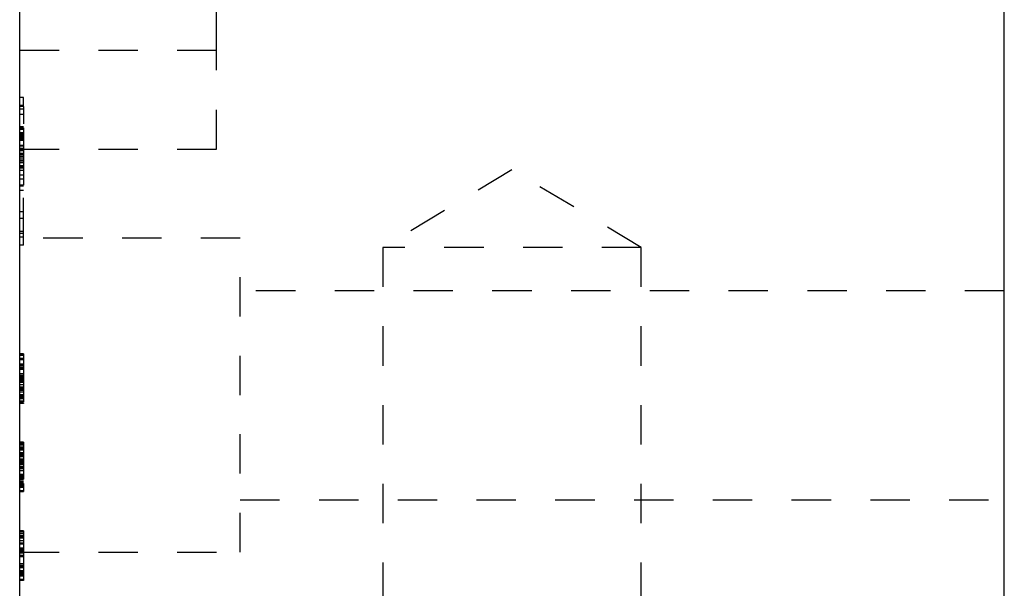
# Model space of a CAD drawing. Header units: inches. Extents: x 1802 to 2468, y -253 to -72.
# Tile 538 of 570: x 2405.74 to 2408.24, y -192.82 to -191.37. Entities that reach past the tile are written whole.
import ezdxf

# ---------------------------------------------------------------- set-up
doc = ezdxf.new("R2010")
doc.units = ezdxf.units.IN
doc.header["$LTSCALE"] = 0.5
doc.header["$MEASUREMENT"] = 0
doc.linetypes.add('HIDDEN', pattern=[0.225, 0.15, -0.075])
doc.layers.add('SID-M-H', color=4, linetype='HIDDEN')
doc.layers.add('SID-M-S', color=105, linetype='Continuous')

msp = doc.modelspace()

# ---------------------------------------------------------------- linework, layer by layer
at = {"layer": 'SID-M-H'}
for p, q in [((2406.23796, -191.45117), (2406.23796, -189.28104)), ((2406.23796, -191.45117), (2405.73796, -191.45117)), ((2406.23796, -191.45117), (2405.73796, -191.45117)), ((2406.23796, -191.70117), (2406.23796, -191.45117)), ((2405.74796, -191.57014), (2405.73796, -191.57014)), ((2405.74796, -191.59014), (2405.74796, -191.57014)), ((2405.74796, -191.59014), (2405.73796, -191.59014)), ((2405.74796, -191.59014), (2405.73796, -191.59014)), ((2405.74796, -191.59307), (2405.73796, -191.59307)), ((2405.74796, -191.59307), (2405.74796, -191.59014)), ((2405.74796, -191.59307), (2405.74796, -191.61358)), ((2405.74796, -191.60014), (2405.73796, -191.60014)), ((2405.74796, -191.61358), (2405.73796, -191.61358)), ((2405.74796, -191.61358), (2405.74796, -191.63746)), ((2405.74796, -191.64435), (2405.73796, -191.64435)), ((2405.74796, -191.64692), (2405.73796, -191.64692)), ((2405.74796, -191.64936), (2405.73796, -191.64936)), ((2405.74796, -191.64692), (2405.74796, -191.71459)), ((2405.74796, -191.65014), (2405.73796, -191.65014)), ((2405.74796, -191.65177), (2405.73796, -191.65177)), ((2405.74796, -191.66014), (2405.73796, -191.66014)), ((2405.74796, -191.6623), (2405.73796, -191.6623)), ((2405.74796, -191.66491), (2405.73796, -191.66491)), ((2405.74796, -191.66843), (2405.73796, -191.66843)), ((2405.74796, -191.6716), (2405.73796, -191.6716)), ((2405.74796, -191.67232), (2405.73796, -191.67232)), ((2405.74796, -191.67312), (2405.73796, -191.67312)), ((2405.74796, -191.67396), (2405.73796, -191.67396)), ((2405.74796, -191.676), (2405.73796, -191.676)), ((2405.74796, -191.67965), (2405.73796, -191.67965)), ((2405.74796, -191.6919), (2405.73796, -191.6919)), ((2405.74796, -191.69379), (2405.73796, -191.69379)), ((2405.74796, -191.69964), (2405.73796, -191.69964)), ((2405.73796, -191.70117), (2406.23796, -191.70117)), ((2405.74796, -191.70589), (2405.73796, -191.70589)), ((2405.74796, -191.7121), (2405.73796, -191.7121)), ((2405.74796, -191.71382), (2405.73796, -191.71382)), ((2405.74796, -191.7139), (2405.73796, -191.7139)), ((2405.74796, -191.71459), (2405.73796, -191.71459)), ((2405.74796, -191.71875), (2405.73796, -191.71875)), ((2405.74796, -191.71959), (2405.73796, -191.71959)), ((2405.74796, -191.71979), (2405.73796, -191.71979)), ((2405.74796, -191.72031), (2405.73796, -191.72031)), ((2405.74796, -191.7204), (2405.73796, -191.7204)), ((2405.74796, -191.72384), (2405.73796, -191.72384)), ((2405.74796, -191.71459), (2405.74796, -191.79307)), ((2405.74796, -191.72957), (2405.73796, -191.72957)), ((2405.74796, -191.73157), (2405.73796, -191.73157)), ((2405.74796, -191.73622), (2405.73796, -191.73622)), ((2405.74796, -191.74395), (2405.73796, -191.74395)), ((2405.74796, -191.74692), (2405.73796, -191.74692)), ((2405.74796, -191.74963), (2405.73796, -191.74963)), ((2405.74796, -191.75529), (2405.73796, -191.75529)), ((2405.74796, -191.76779), (2405.73796, -191.76779)), ((2406.98796, -191.75403), (2406.65986, -191.95117)), ((2407.31606, -191.95117), (2406.98796, -191.75403)), ((2405.74796, -191.77769), (2405.73796, -191.77769)), ((2405.74796, -191.79307), (2405.73796, -191.79307)), ((2405.74796, -191.79564), (2405.73796, -191.79564)), ((2405.74796, -191.80666), (2405.73796, -191.80666)), ((2405.74796, -191.92514), (2405.74796, -191.80253)), ((2405.74796, -191.86031), (2405.73796, -191.86031)), ((2405.74796, -191.87737), (2405.73796, -191.87737)), ((2405.74796, -191.91031), (2405.73796, -191.91031)), ((2405.74796, -191.91514), (2405.73796, -191.91514)), ((2405.74796, -191.92514), (2405.73796, -191.92514)), ((2405.74796, -191.92514), (2405.73796, -191.92514)), ((2406.29796, -191.92767), (2405.73796, -191.92767)), ((2405.74796, -191.94514), (2405.73796, -191.94514)), ((2405.74796, -191.94514), (2405.74796, -191.92514)), ((2406.29796, -192.32617), (2406.29796, -191.92767)), ((2407.31606, -191.95117), (2406.65986, -191.95117)), ((2406.65986, -191.95117), (2406.65986, -194.45117)), ((2407.31606, -194.45117), (2407.31606, -191.95117)), ((2408.23796, -192.06067), (2406.29796, -192.06067)), ((2405.74796, -192.22068), (2405.73796, -192.22068)), ((2405.74796, -192.22376), (2405.73796, -192.22376)), ((2405.74796, -192.22539), (2405.73796, -192.22539)), ((2405.74796, -192.22556), (2405.73796, -192.22556)), ((2405.74796, -192.23299), (2405.73796, -192.23299)), ((2405.74796, -192.23607), (2405.73796, -192.23607)), ((2405.74796, -192.24715), (2405.73796, -192.24715)), ((2405.74796, -192.24953), (2405.73796, -192.24953)), ((2405.74796, -192.2514), (2405.73796, -192.2514)), ((2405.74796, -192.25145), (2405.73796, -192.25145)), ((2405.74796, -192.25148), (2405.73796, -192.25148)), ((2405.74796, -192.25164), (2405.73796, -192.25164)), ((2405.74796, -192.25181), (2405.73796, -192.25181)), ((2405.74796, -192.25186), (2405.73796, -192.25186)), ((2405.74796, -192.25583), (2405.73796, -192.25583)), ((2405.74796, -192.25585), (2405.73796, -192.25585)), ((2405.74796, -192.25595), (2405.73796, -192.25595)), ((2405.74796, -192.256), (2405.73796, -192.256)), ((2405.74796, -192.25636), (2405.73796, -192.25636)), ((2405.74796, -192.25684), (2405.73796, -192.25684)), ((2405.74796, -192.25732), (2405.73796, -192.25732)), ((2405.74796, -192.25744), (2405.73796, -192.25744)), ((2405.74796, -192.25756), (2405.73796, -192.25756)), ((2405.74796, -192.26068), (2405.73796, -192.26068)), ((2405.74796, -192.27145), (2405.73796, -192.27145)), ((2405.74796, -192.27607), (2405.73796, -192.27607)), ((2405.74796, -192.27624), (2405.73796, -192.27624)), ((2405.74796, -192.27633), (2405.73796, -192.27633)), ((2405.74796, -192.27655), (2405.73796, -192.27655)), ((2405.74796, -192.27691), (2405.73796, -192.27691)), ((2405.74796, -192.28068), (2405.73796, -192.28068)), ((2405.74796, -192.28369), (2405.73796, -192.28369)), ((2405.74796, -192.28371), (2405.73796, -192.28371)), ((2405.74796, -192.28376), (2405.73796, -192.28376)), ((2405.74796, -192.28381), (2405.73796, -192.28381)), ((2405.74796, -192.28424), (2405.73796, -192.28424)), ((2405.74796, -192.28429), (2405.73796, -192.28429)), ((2405.74796, -192.2864), (2405.73796, -192.2864)), ((2405.74796, -192.28679), (2405.73796, -192.28679)), ((2405.74796, -192.28838), (2405.73796, -192.28838)), ((2405.74796, -192.29208), (2405.73796, -192.29208)), ((2405.74796, -192.2928), (2405.73796, -192.2928)), ((2405.74796, -192.29299), (2405.73796, -192.29299)), ((2405.74796, -192.2941), (2405.73796, -192.2941)), ((2405.74796, -192.29941), (2405.73796, -192.29941)), ((2405.74796, -192.29941), (2405.74796, -192.33145)), ((2405.74796, -192.3053), (2405.73796, -192.3053)), ((2405.74796, -192.30811), (2405.73796, -192.30811)), ((2405.74796, -192.30881), (2405.73796, -192.30881)), ((2405.74796, -192.30902), (2405.73796, -192.30902)), ((2405.74796, -192.30914), (2405.73796, -192.30914)), ((2405.74796, -192.30979), (2405.73796, -192.30979)), ((2405.74796, -192.31015), (2405.73796, -192.31015)), ((2405.74796, -192.31145), (2405.73796, -192.31145)), ((2405.74796, -192.31393), (2405.73796, -192.31393)), ((2405.74796, -192.31821), (2405.73796, -192.31821)), ((2405.74796, -192.3253), (2405.73796, -192.3253)), ((2405.74796, -192.32804), (2405.73796, -192.32804)), ((2405.74796, -192.33145), (2405.73796, -192.33145)), ((2405.74796, -192.33366), (2405.73796, -192.33366)), ((2405.74796, -192.33453), (2405.73796, -192.33453)), ((2405.74796, -192.3353), (2405.73796, -192.3353)), ((2405.74796, -192.34085), (2405.73796, -192.34085)), ((2405.74796, -192.34376), (2405.73796, -192.34376)), ((2405.74796, -192.3453), (2405.73796, -192.3453)), ((2405.74796, -192.34684), (2405.73796, -192.34684)), ((2405.74796, -192.33145), (2405.74796, -192.34376)), ((2405.74796, -192.34635), (2405.74796, -192.34684)), ((2406.29796, -192.72467), (2406.29796, -192.32617)), ((2405.74796, -192.44568), (2405.73796, -192.44568)), ((2405.74796, -192.44876), (2405.73796, -192.44876)), ((2405.74796, -192.45039), (2405.73796, -192.45039)), ((2405.74796, -192.45309), (2405.73796, -192.45309)), ((2405.74796, -192.45799), (2405.73796, -192.45799)), ((2405.74796, -192.46107), (2405.73796, -192.46107)), ((2405.74796, -192.46443), (2405.73796, -192.46443)), ((2405.74796, -192.466), (2405.73796, -192.466)), ((2405.74796, -192.47215), (2405.73796, -192.47215)), ((2405.74796, -192.47318), (2405.73796, -192.47318)), ((2405.74796, -192.47338), (2405.73796, -192.47338)), ((2405.74796, -192.47369), (2405.73796, -192.47369)), ((2405.74796, -192.466), (2405.74796, -192.47338)), ((2405.74796, -192.47645), (2405.73796, -192.47645)), ((2405.74796, -192.47664), (2405.73796, -192.47664)), ((2405.74796, -192.47681), (2405.73796, -192.47681)), ((2405.74796, -192.47686), (2405.73796, -192.47686)), ((2405.74796, -192.47953), (2405.73796, -192.47953)), ((2405.74796, -192.48083), (2405.73796, -192.48083)), ((2405.74796, -192.48085), (2405.73796, -192.48085)), ((2405.74796, -192.48222), (2405.73796, -192.48222)), ((2405.74796, -192.48241), (2405.73796, -192.48241)), ((2405.74796, -192.48869), (2405.73796, -192.48869)), ((2405.74796, -192.48953), (2405.73796, -192.48953)), ((2405.74796, -192.4903), (2405.73796, -192.4903)), ((2405.74796, -192.49196), (2405.73796, -192.49196)), ((2405.74796, -192.49263), (2405.73796, -192.49263)), ((2405.74796, -192.49645), (2405.73796, -192.49645)), ((2405.74796, -192.49799), (2405.73796, -192.49799)), ((2405.74796, -192.49953), (2405.73796, -192.49953)), ((2405.74796, -192.50064), (2405.73796, -192.50064)), ((2405.74796, -192.50064), (2405.73796, -192.50064)), ((2405.74796, -192.50107), (2405.73796, -192.50107)), ((2405.74796, -192.50124), (2405.73796, -192.50124)), ((2405.74796, -192.50155), (2405.73796, -192.50155)), ((2405.74796, -192.50261), (2405.73796, -192.50261)), ((2405.74796, -192.50828), (2405.73796, -192.50828)), ((2405.74796, -192.50828), (2405.73796, -192.50828)), ((2405.74796, -192.50876), (2405.73796, -192.50876)), ((2405.74796, -192.50881), (2405.73796, -192.50881)), ((2405.74796, -192.51025), (2405.73796, -192.51025)), ((2405.74796, -192.51027), (2405.73796, -192.51027)), ((2405.74796, -192.5103), (2405.73796, -192.5103)), ((2405.74796, -192.51179), (2405.73796, -192.51179)), ((2405.74796, -192.51338), (2405.73796, -192.51338)), ((2405.74796, -192.51799), (2405.73796, -192.51799)), ((2405.74796, -192.52741), (2405.73796, -192.52741)), ((2405.74796, -192.52876), (2405.73796, -192.52876)), ((2405.74796, -192.5291), (2405.73796, -192.5291)), ((2405.74796, -192.52955), (2405.73796, -192.52955)), ((2405.74796, -192.5303), (2405.73796, -192.5303)), ((2405.74796, -192.53311), (2405.73796, -192.53311)), ((2405.74796, -192.53414), (2405.73796, -192.53414)), ((2405.74796, -192.53645), (2405.73796, -192.53645)), ((2405.74796, -192.53799), (2405.73796, -192.53799)), ((2405.74796, -192.53893), (2405.73796, -192.53893)), ((2405.74796, -192.53919), (2405.73796, -192.53919)), ((2405.74796, -192.53936), (2405.73796, -192.53936)), ((2405.74796, -192.53953), (2405.73796, -192.53953)), ((2405.74796, -192.54107), (2405.73796, -192.54107)), ((2405.74796, -192.54561), (2405.73796, -192.54561)), ((2405.74796, -192.54722), (2405.73796, -192.54722)), ((2405.74796, -192.5503), (2405.73796, -192.5503)), ((2405.74796, -192.55304), (2405.73796, -192.55304)), ((2405.74796, -192.5534), (2405.73796, -192.5534)), ((2405.74796, -192.55645), (2405.73796, -192.55645)), ((2405.74796, -192.55953), (2405.73796, -192.55953)), ((2405.74796, -192.5603), (2405.73796, -192.5603)), ((2405.74796, -192.56876), (2405.73796, -192.56876)), ((2405.74796, -192.5703), (2405.73796, -192.5703)), ((2405.74796, -192.57184), (2405.73796, -192.57184)), ((2406.29796, -192.59167), (2408.23796, -192.59167)), ((2405.74796, -192.67068), (2405.73796, -192.67068)), ((2405.74796, -192.67376), (2405.73796, -192.67376)), ((2405.74796, -192.67809), (2405.73796, -192.67809)), ((2405.74796, -192.68299), (2405.73796, -192.68299)), ((2405.74796, -192.68607), (2405.73796, -192.68607)), ((2405.74796, -192.68943), (2405.73796, -192.68943)), ((2405.74796, -192.69578), (2405.73796, -192.69578)), ((2405.74796, -192.70145), (2405.73796, -192.70145)), ((2405.74796, -192.70181), (2405.73796, -192.70181)), ((2405.74796, -192.70186), (2405.73796, -192.70186)), ((2405.74796, -192.70198), (2405.73796, -192.70198)), ((2405.74796, -192.70299), (2405.73796, -192.70299)), ((2405.74796, -192.70453), (2405.73796, -192.70453)), ((2405.74796, -192.71453), (2405.73796, -192.71453)), ((2405.74796, -192.7153), (2405.73796, -192.7153)), ((2405.74796, -192.71763), (2405.73796, -192.71763)), ((2405.74796, -192.72145), (2405.73796, -192.72145)), ((2405.74796, -192.72299), (2405.73796, -192.72299)), ((2405.74796, -192.72453), (2405.73796, -192.72453)), ((2405.73796, -192.72467), (2406.29796, -192.72467)), ((2405.74796, -192.72655), (2405.73796, -192.72655)), ((2405.74796, -192.72761), (2405.73796, -192.72761)), ((2405.74796, -192.73306), (2405.73796, -192.73306)), ((2405.74796, -192.73369), (2405.73796, -192.73369)), ((2405.74796, -192.73371), (2405.73796, -192.73371)), ((2405.74796, -192.73376), (2405.73796, -192.73376)), ((2405.74796, -192.73381), (2405.73796, -192.73381)), ((2405.74796, -192.73388), (2405.73796, -192.73388)), ((2405.74796, -192.73424), (2405.73796, -192.73424)), ((2405.74796, -192.73429), (2405.73796, -192.73429)), ((2405.74796, -192.73525), (2405.73796, -192.73525)), ((2405.74796, -192.73527), (2405.73796, -192.73527)), ((2405.74796, -192.7353), (2405.73796, -192.7353)), ((2405.74796, -192.73679), (2405.73796, -192.73679)), ((2405.74796, -192.7541), (2405.73796, -192.7541)), ((2405.74796, -192.75455), (2405.73796, -192.75455)), ((2405.74796, -192.75811), (2405.73796, -192.75811)), ((2405.74796, -192.75914), (2405.73796, -192.75914)), ((2405.74796, -192.76116), (2405.73796, -192.76116)), ((2405.74796, -192.76145), (2405.73796, -192.76145)), ((2405.74796, -192.76176), (2405.73796, -192.76176)), ((2405.74796, -192.76299), (2405.73796, -192.76299)), ((2405.74796, -192.76393), (2405.73796, -192.76393)), ((2405.74796, -192.76453), (2405.73796, -192.76453)), ((2405.74796, -192.77167), (2405.73796, -192.77167)), ((2405.74796, -192.7753), (2405.73796, -192.7753)), ((2405.74796, -192.77585), (2405.73796, -192.77585)), ((2405.74796, -192.77804), (2405.73796, -192.77804)), ((2405.74796, -192.7784), (2405.73796, -192.7784)), ((2405.74796, -192.78145), (2405.73796, -192.78145)), ((2405.74796, -192.78453), (2405.73796, -192.78453)), ((2405.74796, -192.7853), (2405.73796, -192.7853)), ((2405.74796, -192.79376), (2405.73796, -192.79376)), ((2405.74796, -192.7953), (2405.73796, -192.7953)), ((2405.74796, -192.79684), (2405.73796, -192.79684))]:
    msp.add_line(p, q, dxfattribs=at)
for points, knots in [([(2405.74796, -192.22068), (2405.74796, -192.22071), (2405.74796, -192.22077), (2405.74796, -192.22129), (2405.74796, -192.22211), (2405.74796, -192.22325), (2405.74796, -192.22479), (2405.74796, -192.22663), (2405.74796, -192.22876), (2405.74796, -192.23128), (2405.74796, -192.23396), (2405.74796, -192.23682), (2405.74796, -192.23978), (2405.74796, -192.24285), (2405.74796, -192.24607), (2405.74796, -192.24938), (2405.74796, -192.25283), (2405.74796, -192.25517), (2405.74796, -192.25636)], [0, 0, 0, 0, 0.0694755, 0.1365168, 0.2007888, 0.2638297, 0.325735, 0.3872907, 0.4495092, 0.5129678, 0.5762752, 0.6375801, 0.6979026, 0.7571721, 0.8165985, 0.8766532, 0.9372896, 1, 1, 1, 1]), ([(2405.74796, -192.25636), (2405.74796, -192.25803), (2405.74796, -192.26134), (2405.74796, -192.26621), (2405.74796, -192.27093), (2405.74796, -192.27472), (2405.74796, -192.27778), (2405.74796, -192.2803), (2405.74796, -192.28301), (2405.74796, -192.28591), (2405.74796, -192.28901), (2405.74796, -192.29232), (2405.74796, -192.2958), (2405.74796, -192.29818), (2405.74796, -192.29941)], [0, 0, 0, 0, 0.0987022, 0.1956723, 0.2924224, 0.3913425, 0.4444624, 0.5042288, 0.5703523, 0.6425458, 0.7222875, 0.8079211, 0.9004695, 1, 1, 1, 1]), ([(2405.74796, -192.44568), (2405.74796, -192.44573), (2405.74796, -192.44583), (2405.74796, -192.44667), (2405.74796, -192.44807), (2405.74796, -192.44965), (2405.74796, -192.45123), (2405.74796, -192.45267), (2405.74796, -192.45433), (2405.74796, -192.45621), (2405.74796, -192.45833), (2405.74796, -192.46068), (2405.74796, -192.46324), (2405.74796, -192.46506), (2405.74796, -192.466)], [0, 0, 0, 0, 0.1072328, 0.2132518, 0.3188304, 0.4267935, 0.483646, 0.5436038, 0.6083076, 0.6771268, 0.7506856, 0.8287134, 0.9121903, 1, 1, 1, 1]), ([(2405.74796, -192.45799), (2405.74796, -192.4582), (2405.74796, -192.45863), (2405.74796, -192.4613), (2405.74796, -192.46372), (2405.74796, -192.46412)], [0, 0, 0, 0, 0.4554869, 0.9099709, 1, 1, 1, 1]), ([(2405.74796, -192.47318), (2405.74796, -192.47383), (2405.74796, -192.47511), (2405.74796, -192.47701), (2405.74796, -192.47891), (2405.74796, -192.48079), (2405.74796, -192.4827), (2405.74796, -192.48465), (2405.74796, -192.48668), (2405.74796, -192.48799), (2405.74796, -192.48869)], [0, 0, 0, 0, 0.1072852, 0.2147459, 0.3229386, 0.4341162, 0.5534123, 0.686073, 0.834256, 1, 1, 1, 1]), ([(2405.74796, -192.48869), (2405.74796, -192.48892), (2405.74796, -192.48948), (2405.74796, -192.49039), (2405.74796, -192.49152), (2405.74796, -192.49291), (2405.74796, -192.49452), (2405.74796, -192.49634), (2405.74796, -192.49841), (2405.74796, -192.49987), (2405.74796, -192.50064)], [0, 0, 0, 0, 0.0525943, 0.124952, 0.2180939, 0.3335024, 0.4687892, 0.6249376, 0.801683, 1, 1, 1, 1]), ([(2405.74796, -192.50064), (2405.74796, -192.50158), (2405.74796, -192.50342), (2405.74796, -192.50618), (2405.74796, -192.50887), (2405.74796, -192.51149), (2405.74796, -192.51401), (2405.74796, -192.51646), (2405.74796, -192.51883), (2405.74796, -192.52187), (2405.74796, -192.5256), (2405.74796, -192.53017), (2405.74796, -192.53476), (2405.74796, -192.53784), (2405.74796, -192.53936)], [0, 0, 0, 0, 0.0969723, 0.1877734, 0.2723961, 0.351321, 0.4243348, 0.4919088, 0.5542332, 0.6112677, 0.7163478, 0.8145401, 0.9084955, 1, 1, 1, 1]), ([(2405.74796, -192.5503), (2405.74796, -192.55034), (2405.74796, -192.55042), (2405.74796, -192.55095), (2405.74796, -192.5519), (2405.74796, -192.55316), (2405.74796, -192.55469), (2405.74796, -192.5564), (2405.74796, -192.55831), (2405.74796, -192.55962), (2405.74796, -192.5603)], [0, 0, 0, 0, 0.1275189, 0.2499859, 0.3717924, 0.4988704, 0.6259484, 0.7484917, 0.8709588, 1, 1, 1, 1]), ([(2405.74796, -192.5603), (2405.74796, -192.56096), (2405.74796, -192.56226), (2405.74796, -192.56415), (2405.74796, -192.56586), (2405.74796, -192.56741), (2405.74796, -192.56868), (2405.74796, -192.56962), (2405.74796, -192.57019), (2405.74796, -192.57026), (2405.74796, -192.5703)], [0, 0, 0, 0, 0.1261777, 0.2488206, 0.37154, 0.4999837, 0.6272442, 0.7492255, 0.872298, 1, 1, 1, 1]), ([(2405.74796, -192.67068), (2405.74796, -192.6707), (2405.74796, -192.67073), (2405.74796, -192.67105), (2405.74796, -192.67158), (2405.74796, -192.67233), (2405.74796, -192.67327), (2405.74796, -192.67444), (2405.74796, -192.6758), (2405.74796, -192.67739), (2405.74796, -192.67918), (2405.74796, -192.68119), (2405.74796, -192.68342), (2405.74796, -192.68583), (2405.74796, -192.68848), (2405.74796, -192.69132), (2405.74796, -192.6944), (2405.74796, -192.69766), (2405.74796, -192.7012), (2405.74796, -192.705), (2405.74796, -192.7091), (2405.74796, -192.71348), (2405.74796, -192.71816), (2405.74796, -192.72312), (2405.74796, -192.72837), (2405.74796, -192.73197), (2405.74796, -192.73381)], [0, 0, 0, 0, 0.0337881, 0.0671939, 0.0998624, 0.1325666, 0.1651512, 0.1979132, 0.231319, 0.2650833, 0.2992553, 0.3343986, 0.3699428, 0.4062836, 0.4440638, 0.4829977, 0.5233544, 0.5655366, 0.6096129, 0.6563908, 0.7058855, 0.7583245, 0.8138318, 0.8727946, 0.9347222, 1, 1, 1, 1]), ([(2405.74796, -192.7153), (2405.74796, -192.71533), (2405.74796, -192.71538), (2405.74796, -192.71593), (2405.74796, -192.71679), (2405.74796, -192.718), (2405.74796, -192.71954), (2405.74796, -192.72146), (2405.74796, -192.72371), (2405.74796, -192.72629), (2405.74796, -192.72913), (2405.74796, -192.73219), (2405.74796, -192.73543), (2405.74796, -192.73889), (2405.74796, -192.74252), (2405.74796, -192.74637), (2405.74796, -192.7504), (2405.74796, -192.75315), (2405.74796, -192.75455)], [0, 0, 0, 0, 0.06580765, 0.12939427, 0.19089406, 0.25128107, 0.31081496, 0.37037099, 0.43076826, 0.49288125, 0.55510395, 0.61606705, 0.67725603, 0.73825981, 0.80076213, 0.86477758, 0.93104529, 1, 1, 1, 1]), ([(2405.74796, -192.73381), (2405.74796, -192.73564), (2405.74796, -192.73922), (2405.74796, -192.74445), (2405.74796, -192.74939), (2405.74796, -192.75404), (2405.74796, -192.7584), (2405.74796, -192.76247), (2405.74796, -192.76627), (2405.74796, -192.76978), (2405.74796, -192.77303), (2405.74796, -192.77607), (2405.74796, -192.77893), (2405.74796, -192.78157), (2405.74796, -192.78401), (2405.74796, -192.78622), (2405.74796, -192.78825), (2405.74796, -192.79006), (2405.74796, -192.79164), (2405.74796, -192.79305), (2405.74796, -192.79419), (2405.74796, -192.79517), (2405.74796, -192.79592), (2405.74796, -192.79643), (2405.74796, -192.7968), (2405.74796, -192.79682), (2405.74796, -192.79684)], [0, 0, 0, 0, 0.0650633, 0.1267732, 0.1855158, 0.2407647, 0.2929798, 0.3422504, 0.3889193, 0.4327757, 0.4746284, 0.5147747, 0.5536059, 0.5914264, 0.6280281, 0.6638036, 0.6989843, 0.7335915, 0.7676285, 0.8012083, 0.8342638, 0.8669807, 0.8997197, 0.9327019, 0.9661759, 1, 1, 1, 1])]:
    msp.add_open_spline(points, degree=3, knots=knots, dxfattribs=at)
at = {"layer": 'SID-M-S'}
for p, q in [((2405.73796, -194.45117), (2405.73796, -174.45117)), ((2408.23796, -194.45117), (2408.23796, -174.45117))]:
    msp.add_line(p, q, dxfattribs=at)

doc.saveas('drawing.dxf')
